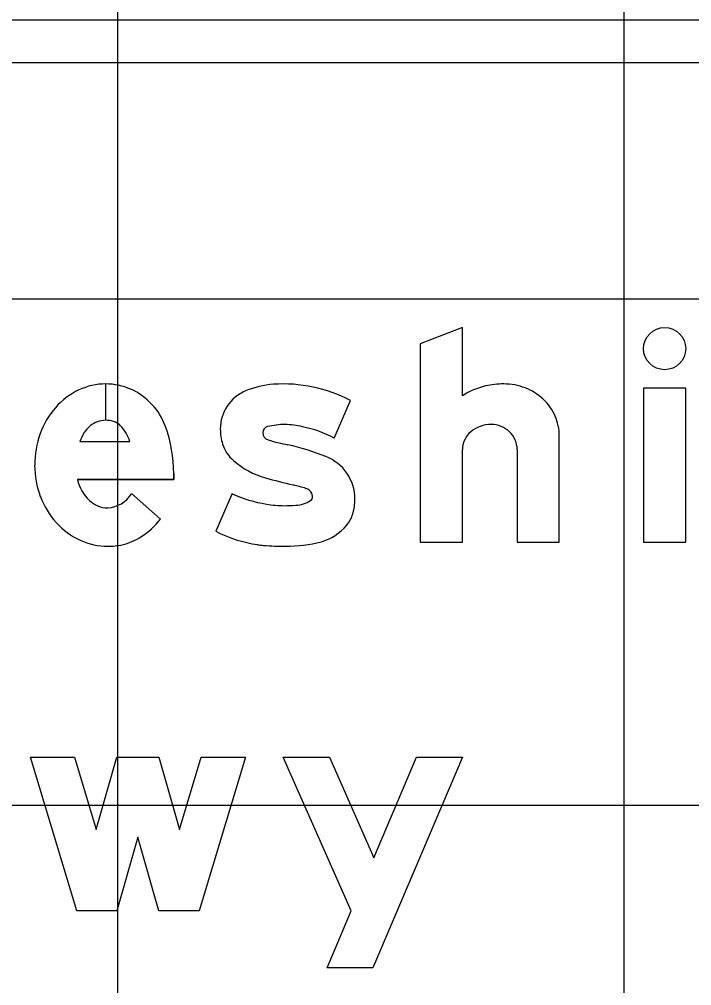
# Model space of a CAD drawing. Extents: x 2193008 to 2198143, y 1236112 to 1237864.
# Drawn here: x 2197050.317 to 2197052.974, y 1237291.479 to 1237295.295 of the extents above; entities that cross this region are included whole.
import ezdxf

# ---------------------------------------------------------------- set-up
doc = ezdxf.new("R2010")
doc.units = 0
for name, color, linetype in [('GSBWFILL', 7, 'Continuous'), ('GSCOLORFILL', 7, 'Continuous'), ('GSOUTLINE', 7, 'Continuous'), ('M-ROADS', 7, 'Continuous')]:
    doc.layers.add(name, color=color, linetype=linetype)

msp = doc.modelspace()

# ---------------------------------------------------------------- linework, layer by layer
at = {"layer": 'GSBWFILL'}
for p, q in [((2197050.6583, 1237293.855), (2197050.6583, 1237293.7113)), ((2197050.6584, 1237293.7113), (2197050.6584, 1237293.855)), ((2197051.5609, 1237293.6413), (2197051.6255, 1237293.7897)), ((2197050.5568, 1237293.6279), (2197050.754, 1237293.6279)), ((2197050.7606, 1237293.4217), (2197050.8746, 1237293.3208)), ((2197051.1583, 1237293.4217), (2197051.0937, 1237293.2733)), ((2197051.0937, 1237293.2733), (2197051.0937, 1237293.2733))]:
    msp.add_line(p, q, dxfattribs=at)
for points in [[(2197052.0677, 1237293.8082), (2197052.0677, 1237294.0776), (2197051.9012, 1237294.0134), (2197051.9012, 1237293.2306), (2197052.0677, 1237293.2306), (2197052.0677, 1237293.5957)], [(2197052.2842, 1237293.5957), (2197052.2842, 1237293.2306), (2197052.4507, 1237293.2306), (2197052.4507, 1237293.6505)], [(2197050.9272, 1237293.5018), (2197050.9272, 1237293.4781), (2197050.5473, 1237293.4781)]]:
    msp.add_lwpolyline(points, dxfattribs=at)
for points in [[(2197052.7837, 1237293.2306), (2197052.9502, 1237293.2306), (2197052.9502, 1237293.8383), (2197052.7837, 1237293.8383)], [(2197051.2102, 1237292.3814), (2197051.0271, 1237291.7737), (2197050.8689, 1237291.7737), (2197050.7857, 1237292.0651), (2197050.7024, 1237291.7737), (2197050.5442, 1237291.7737), (2197050.3611, 1237292.3814), (2197050.535, 1237292.3814), (2197050.6212, 1237292.0954), (2197050.7029, 1237292.3814), (2197050.8684, 1237292.3814), (2197050.9502, 1237292.0954), (2197051.0363, 1237292.3814)], [(2197051.5421, 1237292.3814), (2197051.7178, 1237291.9837), (2197051.8868, 1237292.3814), (2197052.0677, 1237292.3814), (2197051.7139, 1237291.5489), (2197051.533, 1237291.5489), (2197051.6285, 1237291.7737), (2197051.3601, 1237292.3814)]]:
    msp.add_lwpolyline(points, close=True, dxfattribs=at)
msp.add_ellipse((2197052.8669, 1237293.9944), major_axis=(0, 0.0833), ratio=0.999994, dxfattribs=at)
for centre, major_axis, start_param, end_param in [((2197050.6752, 1237293.5726), (0, 0.2862), 0.44196, 0.851746), ((2197050.6583, 1237293.6084), (0, 0.2466), 0, 0.44196), ((2197050.6583, 1237293.6084), (0, 0.2466), 5.868518, 6.283016), ((2197050.6521, 1237293.5986), (0, 0.2581), 5.061282, 5.861635), ((2197051.2745, 1237293.6769), (0, 0.1632), 0.398006, 1.570796), ((2197051.3459, 1237293.5071), (0, 0.3474), 0.071378, 0.398007), ((2197051.3605, 1237293.2842), (0, 0.5707), 5.800291, 6.352301), ((2197052.2288, 1237293.5554), (0, 0.2998), 0.235088, 0.567132), ((2197052.2316, 1237293.5219), (0, 0.333), 0, 0.219986), ((2197052.2316, 1237293.6206), (0, 0.2344), 5.914285, 6.283185), ((2197052.2373, 1237293.6352), (0, 0.2187), 5.532258, 5.914285), ((2197052.246, 1237293.6445), (0, 0.206), 5.130076, 5.532258), ((2197050.7017, 1237293.5495), (0, 0.3213), 0.851746, 1.222943), ((2197050.6583, 1237293.6148), (0, 0.0965), 0, 0.684319), ((2197050.6583, 1237293.5994), (0, 0.1119), 6.008019, 6.282813), ((2197052.2595, 1237293.6505), (0, 0.1912), 4.712389, 5.130076), ((2197050.6819, 1237293.5898), (0, 0.1308), 0.703138, 1.275447), ((2197050.6718, 1237293.647), (0, 0.0624), 5.468651, 6.008019), ((2197050.5973, 1237293.5768), (0, 0.1648), 5.027692, 5.468651), ((2197050.3861, 1237293.5018), (0, 0.5411), 4.712389, 5.061282), ((2197051.3062, 1237293.6769), (0, 0.1949), 1.570796, 1.879779), ((2197051.3038, 1237293.6621), (0, 0.025), 0.21891, 1.570796), ((2197051.367, 1237293.4058), (0, 0.2889), 0, 0.239757), ((2197051.367, 1237293.4212), (0, 0.2735), 6.027142, 6.283185), ((2197051.3477, 1237293.2411), (0, 0.4534), 5.793797, 6.086746), ((2197052.1763, 1237293.5795), (0, 0.1146), 0.345704, 0.715718), ((2197052.1819, 1237293.564), (0, 0.1311), 0, 0.345704), ((2197052.1819, 1237293.5898), (0, 0.1052), 5.900624, 6.283185), ((2197052.1831, 1237293.5927), (0, 0.1021), 5.51227, 5.900624), ((2197050.7431, 1237293.5344), (0, 0.3653), 1.222943, 1.570796), ((2197051.3079, 1237293.6621), (0, 0.0291), 1.570796, 2.88808), ((2197051.4871, 1237294.2272), (0, 0.6219), 2.83708, 2.965597), ((2197052.1544, 1237293.5957), (0, 0.0867), 1.126231, 1.570796), ((2197052.1677, 1237293.5894), (0, 0.1015), 0.715718, 1.126231), ((2197052.1849, 1237293.5945), (0, 0.0995), 5.115435, 5.51227), ((2197052.1876, 1237293.5957), (0, 0.0965), 4.712389, 5.115435), ((2197051.2593, 1237293.662), (0, 0.1457), 1.879779, 2.42566), ((2197051.1605, 1237292.654), (0, 0.9852), 5.901211, 6.060377), ((2197051.4642, 1237293.4009), (0, 0.179), 4.712389, 5.919951), ((2197050.7321, 1237293.5344), (0, 0.3544), 1.570796, 1.928626), ((2197051.3765, 1237293.7967), (0, 0.3242), 2.42566, 2.869403), ((2197051.8458, 1237295.4088), (0, 2.0032), 2.860128, 2.916667), ((2197050.7072, 1237293.5134), (0, 0.1638), 1.788032, 2.378697), ((2197051.1906, 1237292.5813), (0, 0.8992), 5.990951, 6.04928), ((2197051.4356, 1237293.4024), (0, 0.0424), 5.20773, 5.944931), ((2197050.7004, 1237293.5226), (0, 0.3205), 1.928626, 2.305123), ((2197050.659, 1237293.4845), (0, 0.1195), 3.209537, 4.158837), ((2197051.3675, 1237293.8693), (0, 0.4941), 2.70455, 2.991718), ((2197051.4564, 1237293.4098), (0, 0.0193), 3.769232, 4.712389), ((2197051.4454, 1237293.4098), (0, 0.0302), 4.712389, 5.146352), ((2197050.6685, 1237293.4736), (0, 0.1083), 2.383204, 3.128268), ((2197051.364, 1237293.7529), (0, 0.3787), 2.95481, 3.141593), ((2197051.364, 1237293.8495), (0, 0.4753), 3.141593, 3.238422), ((2197051.4068, 1237293.4892), (0, 0.1128), 3.169414, 3.711965), ((2197051.4342, 1237293.4009), (0, 0.2089), 4.42655, 4.712389), ((2197051.5149, 1237293.3772), (0, 0.1249), 4.009587, 4.42655), ((2197050.6801, 1237293.5043), (0, 0.2932), 2.305123, 2.711411), ((2197050.6305, 1237293.512), (0, 0.31), 3.710413, 4.047817), ((2197051.4569, 1237293.4235), (0, 0.199), 3.41426, 4.020407), ((2197051.3312, 1237293.7294), (0, 0.5142), 2.661561, 2.999689), ((2197050.6671, 1237293.4759), (0, 0.2619), 2.711411, 3.141593), ((2197050.6671, 1237293.4759), (0, 0.2619), 3.141593, 3.35931), ((2197050.6742, 1237293.4436), (0, 0.2289), 3.35931, 3.710413), ((2197051.3173, 1237293.6324), (0, 0.4163), 2.999689, 3.056979), ((2197051.3693, 1237294.2364), (0, 1.0225), 3.056204, 3.141593), ((2197051.3693, 1237293.7799), (0, 0.566), 3.141593, 3.39368)]:
    msp.add_ellipse(centre, major_axis=major_axis, ratio=0.999998, start_param=start_param, end_param=end_param, dxfattribs=at)
at = {"layer": 'GSCOLORFILL'}
for p, q in [((2197054.4665, 1237295.291), (2197036.4845, 1237295.291)), ((2197036.4845, 1237295.1245), (2197054.4665, 1237295.1245)), ((2197050.6583, 1237293.855), (2197050.6583, 1237293.7113)), ((2197050.6584, 1237293.7113), (2197050.6584, 1237293.855)), ((2197051.5609, 1237293.6413), (2197051.6255, 1237293.7897)), ((2197050.5568, 1237293.6279), (2197050.754, 1237293.6279)), ((2197050.7606, 1237293.4217), (2197050.8746, 1237293.3208)), ((2197051.1583, 1237293.4217), (2197051.0937, 1237293.2733)), ((2197051.0937, 1237293.2733), (2197051.0937, 1237293.2733))]:
    msp.add_line(p, q, dxfattribs=at)
for points in [[(2197052.0677, 1237293.8082), (2197052.0677, 1237294.0776), (2197051.9012, 1237294.0134), (2197051.9012, 1237293.2306), (2197052.0677, 1237293.2306), (2197052.0677, 1237293.5957)], [(2197052.2842, 1237293.5957), (2197052.2842, 1237293.2306), (2197052.4507, 1237293.2306), (2197052.4507, 1237293.6505)], [(2197050.9272, 1237293.5018), (2197050.9272, 1237293.4781), (2197050.5473, 1237293.4781)]]:
    msp.add_lwpolyline(points, dxfattribs=at)
for points in [[(2197052.7837, 1237293.2306), (2197052.9502, 1237293.2306), (2197052.9502, 1237293.8383), (2197052.7837, 1237293.8383)], [(2197051.2102, 1237292.3814), (2197051.0271, 1237291.7737), (2197050.8689, 1237291.7737), (2197050.7857, 1237292.0651), (2197050.7024, 1237291.7737), (2197050.5442, 1237291.7737), (2197050.3611, 1237292.3814), (2197050.535, 1237292.3814), (2197050.6212, 1237292.0954), (2197050.7029, 1237292.3814), (2197050.8684, 1237292.3814), (2197050.9502, 1237292.0954), (2197051.0363, 1237292.3814)], [(2197051.5421, 1237292.3814), (2197051.7178, 1237291.9837), (2197051.8868, 1237292.3814), (2197052.0677, 1237292.3814), (2197051.7139, 1237291.5489), (2197051.533, 1237291.5489), (2197051.6285, 1237291.7737), (2197051.3601, 1237292.3814)]]:
    msp.add_lwpolyline(points, close=True, dxfattribs=at)
msp.add_ellipse((2197052.8669, 1237293.9944), major_axis=(0, 0.0833), ratio=0.999994, dxfattribs=at)
for centre, major_axis, start_param, end_param in [((2197050.6752, 1237293.5726), (0, 0.2862), 0.44196, 0.851746), ((2197050.6583, 1237293.6084), (0, 0.2466), 0, 0.44196), ((2197050.6583, 1237293.6084), (0, 0.2466), 5.868518, 6.283016), ((2197050.6521, 1237293.5986), (0, 0.2581), 5.061282, 5.861635), ((2197051.2745, 1237293.6769), (0, 0.1632), 0.398006, 1.570796), ((2197051.3459, 1237293.5071), (0, 0.3474), 0.071378, 0.398007), ((2197051.3605, 1237293.2842), (0, 0.5707), 5.800291, 6.352301), ((2197052.2288, 1237293.5554), (0, 0.2998), 0.235088, 0.567132), ((2197052.2316, 1237293.5219), (0, 0.333), 0, 0.219986), ((2197052.2316, 1237293.6206), (0, 0.2344), 5.914285, 6.283185), ((2197052.2373, 1237293.6352), (0, 0.2187), 5.532258, 5.914285), ((2197052.246, 1237293.6445), (0, 0.206), 5.130076, 5.532258), ((2197050.7017, 1237293.5495), (0, 0.3213), 0.851746, 1.222943), ((2197050.6583, 1237293.6148), (0, 0.0965), 0, 0.684319), ((2197050.6583, 1237293.5994), (0, 0.1119), 6.008019, 6.282813), ((2197052.2595, 1237293.6505), (0, 0.1912), 4.712389, 5.130076), ((2197050.6819, 1237293.5898), (0, 0.1308), 0.703138, 1.275447), ((2197050.6718, 1237293.647), (0, 0.0624), 5.468651, 6.008019), ((2197050.5973, 1237293.5768), (0, 0.1648), 5.027692, 5.468651), ((2197050.3861, 1237293.5018), (0, 0.5411), 4.712389, 5.061282), ((2197051.3062, 1237293.6769), (0, 0.1949), 1.570796, 1.879779), ((2197051.3038, 1237293.6621), (0, 0.025), 0.21891, 1.570796), ((2197051.367, 1237293.4058), (0, 0.2889), 0, 0.239757), ((2197051.367, 1237293.4212), (0, 0.2735), 6.027142, 6.283185), ((2197051.3477, 1237293.2411), (0, 0.4534), 5.793797, 6.086746), ((2197052.1763, 1237293.5795), (0, 0.1146), 0.345704, 0.715718), ((2197052.1819, 1237293.564), (0, 0.1311), 0, 0.345704), ((2197052.1819, 1237293.5898), (0, 0.1052), 5.900624, 6.283185), ((2197052.1831, 1237293.5927), (0, 0.1021), 5.51227, 5.900624), ((2197050.7431, 1237293.5344), (0, 0.3653), 1.222943, 1.570796), ((2197051.3079, 1237293.6621), (0, 0.0291), 1.570796, 2.88808), ((2197051.4871, 1237294.2272), (0, 0.6219), 2.83708, 2.965597), ((2197052.1544, 1237293.5957), (0, 0.0867), 1.126231, 1.570796), ((2197052.1677, 1237293.5894), (0, 0.1015), 0.715718, 1.126231), ((2197052.1849, 1237293.5945), (0, 0.0995), 5.115435, 5.51227), ((2197052.1876, 1237293.5957), (0, 0.0965), 4.712389, 5.115435), ((2197051.2593, 1237293.662), (0, 0.1457), 1.879779, 2.42566), ((2197051.1605, 1237292.654), (0, 0.9852), 5.901211, 6.060377), ((2197051.4642, 1237293.4009), (0, 0.179), 4.712389, 5.919951), ((2197050.7321, 1237293.5344), (0, 0.3544), 1.570796, 1.928626), ((2197051.3765, 1237293.7967), (0, 0.3242), 2.42566, 2.869403), ((2197051.8458, 1237295.4088), (0, 2.0032), 2.860128, 2.916667), ((2197050.7072, 1237293.5134), (0, 0.1638), 1.788032, 2.378697), ((2197051.1906, 1237292.5813), (0, 0.8992), 5.990951, 6.04928), ((2197051.4356, 1237293.4024), (0, 0.0424), 5.20773, 5.944931), ((2197050.7004, 1237293.5226), (0, 0.3205), 1.928626, 2.305123), ((2197050.659, 1237293.4845), (0, 0.1195), 3.209537, 4.158837), ((2197051.3675, 1237293.8693), (0, 0.4941), 2.70455, 2.991718), ((2197051.4564, 1237293.4098), (0, 0.0193), 3.769232, 4.712389), ((2197051.4454, 1237293.4098), (0, 0.0302), 4.712389, 5.146352), ((2197050.6685, 1237293.4736), (0, 0.1083), 2.383204, 3.128268), ((2197051.364, 1237293.7529), (0, 0.3787), 2.95481, 3.141593), ((2197051.364, 1237293.8495), (0, 0.4753), 3.141593, 3.238422), ((2197051.4068, 1237293.4892), (0, 0.1128), 3.169414, 3.711965), ((2197051.4342, 1237293.4009), (0, 0.2089), 4.42655, 4.712389), ((2197051.5149, 1237293.3772), (0, 0.1249), 4.009587, 4.42655), ((2197050.6801, 1237293.5043), (0, 0.2932), 2.305123, 2.711411), ((2197050.6305, 1237293.512), (0, 0.31), 3.710413, 4.047817), ((2197051.4569, 1237293.4235), (0, 0.199), 3.41426, 4.020407), ((2197051.3312, 1237293.7294), (0, 0.5142), 2.661561, 2.999689), ((2197050.6671, 1237293.4759), (0, 0.2619), 2.711411, 3.141593), ((2197050.6671, 1237293.4759), (0, 0.2619), 3.141593, 3.35931), ((2197050.6742, 1237293.4436), (0, 0.2289), 3.35931, 3.710413), ((2197051.3173, 1237293.6324), (0, 0.4163), 2.999689, 3.056979), ((2197051.3693, 1237294.2364), (0, 1.0225), 3.056204, 3.141593), ((2197051.3693, 1237293.7799), (0, 0.566), 3.141593, 3.39368)]:
    msp.add_ellipse(centre, major_axis=major_axis, ratio=0.999998, start_param=start_param, end_param=end_param, dxfattribs=at)
at = {"layer": 'GSOUTLINE'}
for p, q in [((2197051.5609, 1237293.6413), (2197051.6255, 1237293.7897)), ((2197050.5568, 1237293.6279), (2197050.754, 1237293.6279)), ((2197050.8746, 1237293.3208), (2197050.7606, 1237293.4217)), ((2197051.1583, 1237293.4217), (2197051.0937, 1237293.2733)), ((2197051.0937, 1237293.2733), (2197051.0937, 1237293.2733))]:
    msp.add_line(p, q, dxfattribs=at)
for points in [[(2197052.0677, 1237293.8082), (2197052.0677, 1237294.0776), (2197051.9012, 1237294.0134), (2197051.9012, 1237293.2306), (2197052.0677, 1237293.2306), (2197052.0677, 1237293.5957)], [(2197052.2842, 1237293.5957), (2197052.2842, 1237293.2306), (2197052.4507, 1237293.2306), (2197052.4507, 1237293.6505)], [(2197050.5473, 1237293.4781), (2197050.9272, 1237293.4781), (2197050.9272, 1237293.5018)]]:
    msp.add_lwpolyline(points, dxfattribs=at)
for points in [[(2197052.7837, 1237293.2306), (2197052.9502, 1237293.2306), (2197052.9502, 1237293.8383), (2197052.7837, 1237293.8383)], [(2197051.2102, 1237292.3814), (2197051.0271, 1237291.7737), (2197050.8689, 1237291.7737), (2197050.7857, 1237292.0651), (2197050.7024, 1237291.7737), (2197050.5442, 1237291.7737), (2197050.3611, 1237292.3814), (2197050.535, 1237292.3814), (2197050.6212, 1237292.0954), (2197050.7029, 1237292.3814), (2197050.8684, 1237292.3814), (2197050.9502, 1237292.0954), (2197051.0363, 1237292.3814)], [(2197051.5421, 1237292.3814), (2197051.7178, 1237291.9837), (2197051.8868, 1237292.3814), (2197052.0677, 1237292.3814), (2197051.7139, 1237291.5489), (2197051.533, 1237291.5489), (2197051.6285, 1237291.7737), (2197051.3601, 1237292.3814)]]:
    msp.add_lwpolyline(points, close=True, dxfattribs=at)
msp.add_ellipse((2197052.8669, 1237293.9944), major_axis=(0, 0.0833), ratio=0.999994, dxfattribs=at)
for centre, major_axis, start_param, end_param in [((2197050.6752, 1237293.5726), (0, 0.2862), 0.44196, 0.851746), ((2197050.6583, 1237293.6084), (0, 0.2466), 0, 0.44196), ((2197050.6583, 1237293.6084), (0, 0.2466), 5.868518, 6.283185), ((2197050.6521, 1237293.5986), (0, 0.2581), 5.061282, 5.861635), ((2197051.2745, 1237293.6769), (0, 0.1632), 0.398006, 1.570796), ((2197051.3459, 1237293.5071), (0, 0.3474), 0.071378, 0.398007), ((2197051.3605, 1237293.2842), (0, 0.5707), 5.800291, 6.352301), ((2197052.2288, 1237293.5554), (0, 0.2998), 0.235088, 0.567132), ((2197052.2316, 1237293.5219), (0, 0.333), 0, 0.219986), ((2197052.2316, 1237293.6206), (0, 0.2344), 5.914285, 6.283185), ((2197052.2373, 1237293.6352), (0, 0.2187), 5.532258, 5.914285), ((2197052.246, 1237293.6445), (0, 0.206), 5.130076, 5.532258), ((2197050.7017, 1237293.5495), (0, 0.3213), 0.851746, 1.222943), ((2197050.6583, 1237293.6148), (0, 0.0965), 0, 0.684319), ((2197050.6583, 1237293.5994), (0, 0.1119), 6.008019, 6.283185), ((2197052.2595, 1237293.6505), (0, 0.1912), 4.712389, 5.130076), ((2197050.6819, 1237293.5898), (0, 0.1308), 0.703138, 1.275447), ((2197050.6718, 1237293.647), (0, 0.0624), 5.468651, 6.008019), ((2197050.5973, 1237293.5768), (0, 0.1648), 5.027692, 5.468651), ((2197050.3861, 1237293.5018), (0, 0.5411), 4.712389, 5.061282), ((2197051.3062, 1237293.6769), (0, 0.1949), 1.570796, 1.879779), ((2197051.3038, 1237293.6621), (0, 0.025), 0.21891, 1.570796), ((2197051.367, 1237293.4058), (0, 0.2889), 0, 0.239757), ((2197051.367, 1237293.4212), (0, 0.2735), 6.027142, 6.283185), ((2197051.3477, 1237293.2411), (0, 0.4534), 5.793797, 6.086746), ((2197052.1763, 1237293.5795), (0, 0.1146), 0.345704, 0.715718), ((2197052.1819, 1237293.564), (0, 0.1311), 0, 0.345704), ((2197052.1819, 1237293.5898), (0, 0.1052), 5.900624, 6.283185), ((2197052.1831, 1237293.5927), (0, 0.1021), 5.51227, 5.900624), ((2197050.7431, 1237293.5344), (0, 0.3653), 1.222943, 1.570796), ((2197051.3079, 1237293.6621), (0, 0.0291), 1.570796, 2.88808), ((2197051.4871, 1237294.2272), (0, 0.6219), 2.83708, 2.965597), ((2197052.1544, 1237293.5957), (0, 0.0867), 1.126231, 1.570796), ((2197052.1677, 1237293.5894), (0, 0.1015), 0.715718, 1.126231), ((2197052.1849, 1237293.5945), (0, 0.0995), 5.115435, 5.51227), ((2197052.1876, 1237293.5957), (0, 0.0965), 4.712389, 5.115435), ((2197051.2593, 1237293.662), (0, 0.1457), 1.879779, 2.42566), ((2197051.1605, 1237292.654), (0, 0.9852), 5.901211, 6.060377), ((2197051.4642, 1237293.4009), (0, 0.179), 4.712389, 5.919951), ((2197050.7321, 1237293.5344), (0, 0.3544), 1.570796, 1.928626), ((2197051.3765, 1237293.7967), (0, 0.3242), 2.42566, 2.869403), ((2197051.8458, 1237295.4088), (0, 2.0032), 2.860128, 2.916667), ((2197050.7072, 1237293.5134), (0, 0.1638), 1.788032, 2.378697), ((2197051.1906, 1237292.5813), (0, 0.8992), 5.990951, 6.04928), ((2197051.4356, 1237293.4024), (0, 0.0424), 5.20773, 5.944931), ((2197050.7004, 1237293.5226), (0, 0.3205), 1.928626, 2.305123), ((2197050.659, 1237293.4845), (0, 0.1195), 3.209537, 4.158837), ((2197051.3675, 1237293.8693), (0, 0.4941), 2.70455, 2.991718), ((2197051.4564, 1237293.4098), (0, 0.0193), 3.769232, 4.712389), ((2197051.4454, 1237293.4098), (0, 0.0302), 4.712389, 5.146352), ((2197050.6685, 1237293.4736), (0, 0.1083), 2.383204, 3.128268), ((2197051.364, 1237293.7529), (0, 0.3787), 2.95481, 3.141593), ((2197051.364, 1237293.8495), (0, 0.4753), 3.141593, 3.238422), ((2197051.4068, 1237293.4892), (0, 0.1128), 3.169414, 3.711965), ((2197051.4342, 1237293.4009), (0, 0.2089), 4.42655, 4.712389), ((2197051.5149, 1237293.3772), (0, 0.1249), 4.009587, 4.42655), ((2197050.6801, 1237293.5043), (0, 0.2932), 2.305123, 2.711411), ((2197050.6305, 1237293.512), (0, 0.31), 3.710413, 4.047817), ((2197051.4569, 1237293.4235), (0, 0.199), 3.41426, 4.020407), ((2197051.3312, 1237293.7294), (0, 0.5142), 2.661561, 2.999689), ((2197050.6671, 1237293.4759), (0, 0.2619), 2.711411, 3.141593), ((2197050.6671, 1237293.4759), (0, 0.2619), 3.141593, 3.35931), ((2197050.6742, 1237293.4436), (0, 0.2289), 3.35931, 3.710413), ((2197051.3173, 1237293.6324), (0, 0.4163), 2.999689, 3.056979), ((2197051.3693, 1237294.2364), (0, 1.0225), 3.056204, 3.141593), ((2197051.3693, 1237293.7799), (0, 0.566), 3.141593, 3.39368)]:
    msp.add_ellipse(centre, major_axis=major_axis, ratio=0.999998, start_param=start_param, end_param=end_param, dxfattribs=at)
at = {"layer": 'M-ROADS'}
for p, q in [((2197050.7065, 1237258.191), (2197050.7065, 1237318.191)), ((2197052.7065, 1237258.191), (2197052.7065, 1237318.191)), ((2197024.7065, 1237294.191), (2197154.7065, 1237294.191)), ((2197024.7065, 1237292.191), (2197154.7065, 1237292.191))]:
    msp.add_line(p, q, dxfattribs=at)

doc.saveas('drawing.dxf')
